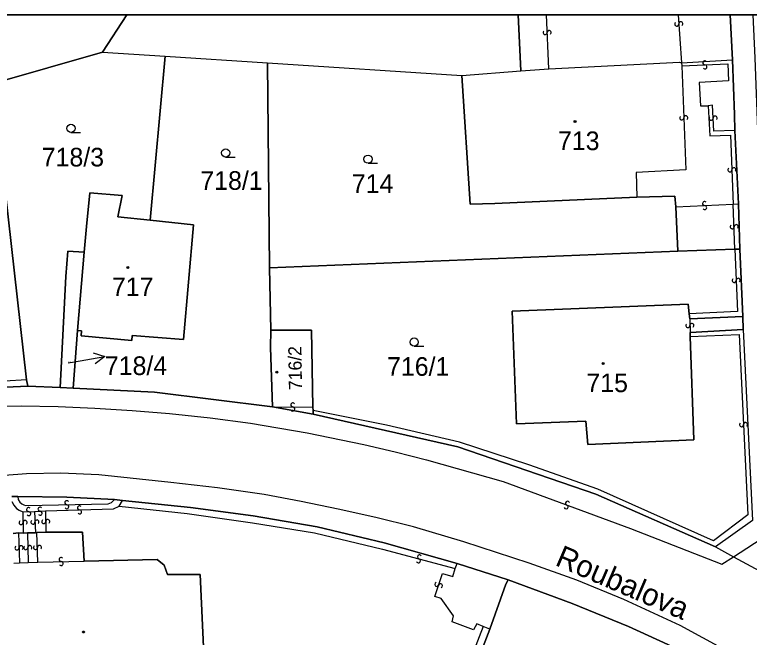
# Model space of a CAD drawing. Extents: x -600309 to -598967, y -1161267 to -1160292.
# Drawn here: x -599774.9 to -599707.9, y -1160349.1 to -1160292.3 of the extents above; entities that cross this region are included whole.
import ezdxf

# ---------------------------------------------------------------- set-up
doc = ezdxf.new("R2010")
doc.units = 0
for name, color, linetype in [('Level 1', 7, 'Continuous'), ('Level 11', 7, 'Continuous'), ('Level 13', 7, 'Continuous'), ('Level 3', 7, 'Continuous'), ('Level 4', 7, 'Continuous'), ('Level 5', 7, 'Continuous'), ('Level 57', 7, 'Continuous'), ('Level 60', 7, 'Continuous'), ('Vrstva 60', 7, 'Continuous'), ('Vrstva 63', 7, 'Continuous')]:
    doc.layers.add(name, color=color, linetype=linetype)

msp = doc.modelspace()

# ---------------------------------------------------------------- linework, layer by layer
at = {"layer": 'Level 1'}
for p, q in [((-599764.701, -1160292.347), (-599766.93, -1160295.77)), ((-599728.77, -1160297.46), (-599729.002, -1160292.347)), ((-599709.664, -1160292.347), (-599709.46, -1160296.46))]:
    msp.add_line(p, q, dxfattribs=at)
for points in [[(-599766.93, -1160295.77), (-599776.92, -1160298.63)], [(-599766.93, -1160295.77), (-599761.22, -1160296.14)], [(-599762.58, -1160311.08), (-599761.22, -1160296.14)], [(-599761.22, -1160296.14), (-599751.88, -1160296.74)], [(-599751.88, -1160296.74), (-599734.14, -1160297.88)], [(-599751.88, -1160296.74), (-599751.68, -1160315.43)], [(-599726.22, -1160297.29), (-599714.3, -1160296.67), (-599714.11, -1160296.73)], [(-599714.11, -1160296.73), (-599709.46, -1160296.46)], [(-599709.24, -1160302.9), (-599709.26, -1160301.43), (-599709.46, -1160296.46)], [(-599734.14, -1160297.88), (-599728.77, -1160297.46)], [(-599728.77, -1160297.46), (-599726.22, -1160297.29)], [(-599734.14, -1160297.88), (-599733.4, -1160309.62), (-599731.15, -1160309.54), (-599718.17, -1160308.98)], [(-599776.92, -1160298.63), (-599773.85, -1160325.62)], [(-599708.92, -1160309.59), (-599709.24, -1160302.9)], [(-599768.59, -1160314), (-599768.39, -1160311.66), (-599768.09, -1160308.58), (-599765.14, -1160308.83), (-599765.54, -1160310.76), (-599762.58, -1160311.08)], [(-599718.17, -1160308.98), (-599714.73, -1160308.89), (-599714.63, -1160309.85)], [(-599708.78, -1160313.71), (-599708.92, -1160309.59)], [(-599714.63, -1160309.85), (-599714.44, -1160313.9)], [(-599762.58, -1160311.08), (-599758.63, -1160311.5), (-599759.54, -1160321.96), (-599764.23, -1160321.59), (-599764.26, -1160322.05), (-599768.88, -1160321.63), (-599768.84, -1160321.16), (-599769.19, -1160321.13)], [(-599714.44, -1160313.9), (-599709.23, -1160313.72)], [(-599709.23, -1160313.72), (-599708.78, -1160313.71)], [(-599708.52, -1160319.86), (-599708.78, -1160313.71)], [(-599770.8, -1160326.33), (-599770.27, -1160316.21), (-599770.1, -1160313.9), (-599768.59, -1160314)], [(-599769.19, -1160321.13), (-599768.59, -1160314)], [(-599751.68, -1160315.43), (-599714.44, -1160313.9)], [(-599751.68, -1160315.43), (-599751.57, -1160321.1)], [(-599713.31, -1160321.69), (-599712.98, -1160331.09), (-599722.65, -1160331.53), (-599722.82, -1160329.39), (-599729.16, -1160329.63), (-599729.55, -1160319.37), (-599713.51, -1160318.74), (-599713.4, -1160319.6)], [(-599713.4, -1160319.6), (-599713.35, -1160320.07)], [(-599713.35, -1160320.07), (-599708.52, -1160319.86)], [(-599708.47, -1160321.05), (-599708.52, -1160319.86)], [(-599769.19, -1160321.13), (-599769.59, -1160326.39)], [(-599751.57, -1160321.1), (-599751.59, -1160322.67), (-599751.41, -1160328.08)], [(-599747.73, -1160328.11), (-599747.85, -1160321.11), (-599751.57, -1160321.1)], [(-599708.47, -1160321.05), (-599713.32, -1160321.3)], [(-599708.47, -1160321.05), (-599707.64, -1160338.44), (-599711.01, -1160340.86)], [(-599713.32, -1160321.3), (-599713.31, -1160321.69)], [(-599773.85, -1160325.62), (-599773.75, -1160326.19)], [(-599804.77, -1160327.42), (-599804.26, -1160328), (-599803.61, -1160328.43), (-599802.93, -1160328.66), (-599802.34, -1160328.71), (-599792.52, -1160327.44), (-599783.75, -1160326.67), (-599773.75, -1160326.19)], [(-599773.75, -1160326.19), (-599770.8, -1160326.33)], [(-599770.8, -1160326.33), (-599769.59, -1160326.39)], [(-599769.59, -1160326.39), (-599762.17, -1160326.75), (-599751.41, -1160328.08)], [(-599751.41, -1160328.08), (-599747.7, -1160328.76)], [(-599747.71, -1160328.41), (-599747.73, -1160328.11)], [(-599747.7, -1160328.76), (-599747.71, -1160328.41)], [(-599747.7, -1160328.76), (-599734.51, -1160331.74), (-599721.93, -1160336.06), (-599711.01, -1160340.86)], [(-599775.18, -1160336.26), (-599774.66, -1160336.25)], [(-599774.66, -1160336.25), (-599770.19, -1160336.31), (-599765.84, -1160336.54)], [(-599765.84, -1160336.54), (-599765.11, -1160336.63)], [(-599765.11, -1160336.63), (-599758.9, -1160337.26), (-599753.17, -1160338.03), (-599747.35, -1160339.01), (-599741.22, -1160340.49), (-599734.56, -1160342.36)], [(-599775.07, -1160339.63), (-599774.6, -1160339.58)], [(-599774.6, -1160339.58), (-599774.15, -1160339.59)], [(-599774.15, -1160339.59), (-599773.77, -1160339.57)], [(-599773.77, -1160339.57), (-599773.05, -1160339.56)], [(-599773.05, -1160339.56), (-599772.91, -1160339.55)], [(-599772.91, -1160339.55), (-599772.08, -1160339.51)], [(-599772.08, -1160339.51), (-599768.74, -1160339.52), (-599768.59, -1160342.14)], [(-599711.01, -1160340.86), (-599709.37, -1160341.75)], [(-599709.37, -1160341.75), (-599698.81, -1160347.45)], [(-599768.59, -1160342.14), (-599761.93, -1160342), (-599761.31, -1160342.53), (-599760.99, -1160343.36), (-599758.01, -1160343.38), (-599757.54, -1160353.95), (-599760.33, -1160354.04), (-599760.49, -1160354.88)], [(-599734.56, -1160342.36), (-599729.93, -1160343.84)], [(-599729.93, -1160343.84), (-599730.14, -1160344.25), (-599731.6, -1160348.34)], [(-599729.93, -1160343.84), (-599724.09, -1160346.01), (-599718.93, -1160348.1), (-599715.35, -1160349.74), (-599711.57, -1160351.74)], [(-599731.6, -1160348.34), (-599738.16, -1160365.41)]]:
    msp.add_lwpolyline(points, dxfattribs=at)
at = {"layer": 'Level 13'}
for centre, start, end in [((-599714.544, -1160293.202), 131.20358, 3.79358), ((-599714.176, -1160293.179), 311.41803, 183.51603), ((-599726.544, -1160293.986), 129.70828, 1.80627), ((-599726.176, -1160293.973), 309.49382, 182.08382), ((-599711.986, -1160296.736), 39.68508, 271.78308), ((-599711.973, -1160297.104), 219.47063, 92.06063), ((-599714.084, -1160301.756), 129.39337, 1.98337), ((-599713.716, -1160301.745), 309.60783, 181.70583), ((-599711.404, -1160301.788), 130.28357, 2.38157), ((-599711.036, -1160301.771), 310.06912, 182.65912), ((-599709.694, -1160306.487), 129.52904, 2.11904), ((-599709.326, -1160306.474), 309.7435, 181.84149), ((-599712.006, -1160309.556), 39.88123, 271.97923), ((-599711.993, -1160309.924), 219.66678, 92.25678), ((-599709.484, -1160311.675), 129.46799, 1.56598), ((-599709.116, -1160311.664), 309.25353, 181.84353), ((-599709.304, -1160316.567), 129.47709, 2.06709), ((-599708.936, -1160316.554), 309.69154, 181.78954), ((-599713.524, -1160320.684), 128.55546, 1.14546), ((-599713.156, -1160320.677), 308.76991, 180.86791), ((-599749.567, -1160327.916), 36.90566, 269.00366), ((-599749.572, -1160328.284), 216.6912, 89.2812), ((-599708.634, -1160329.718), 129.90609, 2.49609), ((-599708.266, -1160329.703), 310.12054, 182.21854), ((-599770.182, -1160336.826), 38.43929, 270.53728), ((-599770.177, -1160337.194), 218.22483, 90.81483), ((-599769.024, -1160337.296), 39.22333, 271.32133), ((-599724.634, -1160337.212), 196.91059, 69.50059), ((-599724.505, -1160336.868), 17.12505, 249.22304), ((-599773.667, -1160337.456), 40.07336, 272.17136), ((-599773.652, -1160337.824), 219.85891, 92.44891), ((-599772.626, -1160337.416), 39.61847, 271.71647), ((-599772.614, -1160337.784), 219.40402, 91.99402), ((-599769.015, -1160337.664), 219.00887, 91.59887), ((-599774.354, -1160338.633), 128.35177, 0.94177), ((-599773.986, -1160338.628), 308.56622, 180.66422), ((-599773.274, -1160338.597), 129.51965, 2.10965), ((-599772.906, -1160338.584), 309.73411, 181.83211), ((-599772.284, -1160338.542), 128.04881, 0.63881), ((-599771.916, -1160338.539), 308.26327, 180.36127), ((-599774.724, -1160340.947), 129.46565, 2.05565), ((-599774.356, -1160340.934), 309.68011, 181.7781), ((-599773.924, -1160340.923), 128.21919, 0.80919), ((-599773.556, -1160340.918), 308.43364, 180.53164), ((-599773.044, -1160340.905), 129.50171, 1.59971), ((-599772.676, -1160340.894), 309.28725, 181.87725), ((-599770.703, -1160342.006), 38.7302, 270.8282), ((-599738.011, -1160341.762), 22.38199, 254.47998), ((-599770.696, -1160342.374), 218.51574, 91.10574), ((-599738.108, -1160342.118), 202.16753, 74.75753), ((-599736.434, -1160344.269), 108.68903, 340.78703), ((-599736.086, -1160344.39), 288.47458, 161.06458)]:
    msp.add_arc(centre, 0.184, start, end, dxfattribs=at)
at = {"layer": 'Level 3'}
for p, q in [((-599726.22, -1160297.29), (-599726.422, -1160292.347)), ((-599714.42, -1160292.347), (-599714.11, -1160296.73))]:
    msp.add_line(p, q, dxfattribs=at)
for points in [[(-599709.37, -1160341.75), (-599706.23, -1160339.72), (-599705.8, -1160338.71), (-599705.83, -1160337.48), (-599705.95, -1160334.64), (-599707.4, -1160296.28), (-599707.569, -1160292.347)], [(-599714.11, -1160296.73), (-599714.08, -1160297.01)], [(-599714.08, -1160297.01), (-599709.87, -1160296.84), (-599709.83, -1160298.38), (-599712.51, -1160298.52), (-599712.36, -1160300.64), (-599711.66, -1160300.64)], [(-599714.08, -1160297.01), (-599713.71, -1160306.49), (-599718.24, -1160306.74), (-599718.17, -1160308.98)], [(-599709.24, -1160302.9), (-599711.16, -1160302.96), (-599711.28, -1160300.6), (-599711.66, -1160300.64)], [(-599711.66, -1160300.64), (-599711.52, -1160303.39), (-599709.64, -1160303.34), (-599709.38, -1160309.62)], [(-599714.63, -1160309.85), (-599709.38, -1160309.62)], [(-599709.38, -1160309.62), (-599708.92, -1160309.59)], [(-599709.23, -1160313.72), (-599709.38, -1160309.62)], [(-599773.85, -1160325.62), (-599783.77, -1160326.23), (-599792.53, -1160327.01), (-599801.95, -1160328.24), (-599802.46, -1160328.24), (-599802.97, -1160328.13), (-599803.48, -1160327.92), (-599804.08, -1160327.49), (-599804.59, -1160326.82), (-599811.2, -1160311.38)], [(-599709.23, -1160313.72), (-599709, -1160319.4), (-599713.4, -1160319.6)], [(-599713.35, -1160320.07), (-599713.32, -1160321.3)], [(-599713.31, -1160321.69), (-599708.84, -1160321.48), (-599708.05, -1160337.94), (-599711.18, -1160340.3), (-599721.74, -1160335.59), (-599728.03, -1160333.37), (-599734.37, -1160331.32), (-599741.01, -1160329.77), (-599747.71, -1160328.41)], [(-599803.47, -1160330.5), (-599803.09, -1160330.69), (-599798.4, -1160329.98), (-599795.34, -1160329.81), (-599789.5, -1160328.83), (-599785.79, -1160328.41), (-599782.05, -1160328.21), (-599778.19, -1160328.06), (-599774.34, -1160328.01), (-599770.98, -1160328.07), (-599767.62, -1160328.2), (-599764.21, -1160328.41), (-599760.81, -1160328.69), (-599757.11, -1160329.08), (-599753.43, -1160329.59), (-599748.25, -1160330.47), (-599743.1, -1160331.52), (-599740.22, -1160332.18), (-599737.36, -1160332.92), (-599730.39, -1160334.89), (-599718.76, -1160339.18), (-599710.42, -1160342.43), (-599709.37, -1160341.75)], [(-599751.41, -1160328.08), (-599747.73, -1160328.11)], [(-599707.62, -1160354.61), (-599710.09, -1160350.28), (-599714.22, -1160348.01), (-599719.37, -1160345.64), (-599723.64, -1160343.88), (-599727.99, -1160342.33), (-599733.96, -1160340.39), (-599738.56, -1160339.03), (-599741.98, -1160338.17), (-599745.43, -1160337.4), (-599748.8, -1160336.71), (-599752.18, -1160336.09), (-599756.42, -1160335.48), (-599760.69, -1160334.99), (-599767.27, -1160334.28), (-599770.71, -1160334.12), (-599773.85, -1160334.18), (-599785.15, -1160335.04), (-599796.45, -1160335.91), (-599799.14, -1160340.78)], [(-599774.66, -1160336.25), (-599774.61, -1160336.52), (-599774.45, -1160336.78), (-599774.28, -1160336.93), (-599774.1, -1160337.03), (-599773.94, -1160337.08), (-599766.42, -1160336.94), (-599766.11, -1160336.81), (-599765.84, -1160336.54)], [(-599775.19, -1160336.72), (-599775.02, -1160337.06), (-599774.77, -1160337.34), (-599774.53, -1160337.52), (-599774.19, -1160337.67)], [(-599772.11, -1160337.58), (-599765.92, -1160337.38), (-599765.39, -1160337.14)], [(-599765.39, -1160337.14), (-599765.11, -1160336.63)], [(-599765.39, -1160337.14), (-599759.19, -1160337.82), (-599753.23, -1160338.65), (-599747.58, -1160339.58), (-599741.37, -1160341.06), (-599734.76, -1160342.83)], [(-599774.19, -1160337.67), (-599773.13, -1160337.62)], [(-599774.19, -1160337.67), (-599774.15, -1160339.59)], [(-599773.13, -1160337.62), (-599772.11, -1160337.58)], [(-599773.13, -1160337.62), (-599773.05, -1160339.56)], [(-599772.11, -1160337.58), (-599772.08, -1160339.51)], [(-599774.6, -1160339.58), (-599774.49, -1160342.31)], [(-599773.77, -1160339.57), (-599773.72, -1160342.27)], [(-599772.81, -1160342.24), (-599772.91, -1160339.55)], [(-599775.02, -1160342.35), (-599774.49, -1160342.31)], [(-599774.49, -1160342.31), (-599773.72, -1160342.27)], [(-599773.72, -1160342.27), (-599772.81, -1160342.24)], [(-599772.81, -1160342.24), (-599768.59, -1160342.14)], [(-599734.76, -1160342.83), (-599734.56, -1160342.36)], [(-599732.19, -1160348.1), (-599732.77, -1160347.87), (-599733.09, -1160348.41), (-599735.04, -1160347.67), (-599734.92, -1160347.13), (-599736.02, -1160345.55), (-599736.61, -1160345.36), (-599735.91, -1160343.29), (-599734.98, -1160343.55), (-599734.76, -1160342.83)], [(-599732.19, -1160348.1), (-599741.76, -1160372.77), (-599742.13, -1160374.11)], [(-599731.6, -1160348.34), (-599732.19, -1160348.1)]]:
    msp.add_lwpolyline(points, dxfattribs=at)
at = {"layer": 'Level 5'}
for p, q in [((-599769.8, -1160303.08), (-599768.925, -1160303.08)), ((-599755.69, -1160305.32), (-599754.815, -1160305.32)), ((-599742.7, -1160305.89), (-599741.825, -1160305.89)), ((-599738.49, -1160322.56), (-599737.615, -1160322.56))]:
    msp.add_line(p, q, dxfattribs=at)
for centre, radius in [((-599769.8, -1160302.705), 0.375), ((-599723.82, -1160302.09), 0.09), ((-599723.82, -1160302.09), 0.0521), ((-599755.69, -1160304.945), 0.375), ((-599742.7, -1160305.515), 0.375), ((-599764.62, -1160315.4), 0.09), ((-599764.62, -1160315.4), 0.0521), ((-599738.49, -1160322.185), 0.375), ((-599721.26, -1160324.15), 0.09), ((-599721.26, -1160324.15), 0.0521), ((-599751.03, -1160324.92), 0.09), ((-599751.03, -1160324.92), 0.0521), ((-599768.65, -1160348.61), 0.09), ((-599768.65, -1160348.61), 0.0521)]:
    msp.add_circle(centre, radius, dxfattribs=at)
at = {"layer": 'Level 57'}
for p, q in [((-599769.664, -1160324.012), (-599766.71, -1160323.49)), ((-599770.05, -1160324.08), (-599769.664, -1160324.012))]:
    msp.add_line(p, q, dxfattribs=at)
msp.add_lwpolyline([(-599767.781, -1160323.172), (-599766.71, -1160323.49), (-599767.608, -1160324.156)], dxfattribs=at)
at = {"layer": 'Level 60'}
for points in [[(-599773.75, -1160326.19), (-599773.85, -1160325.62), (-599776.92, -1160298.63), (-599766.93, -1160295.77), (-599761.22, -1160296.14), (-599762.58, -1160311.08), (-599765.54, -1160310.76), (-599765.14, -1160308.83), (-599768.09, -1160308.58), (-599768.39, -1160311.66), (-599768.59, -1160314), (-599770.1, -1160313.9), (-599770.27, -1160316.21), (-599770.8, -1160326.33)], [(-599759.54, -1160321.96), (-599758.63, -1160311.5), (-599762.58, -1160311.08), (-599761.22, -1160296.14), (-599751.88, -1160296.74), (-599751.68, -1160315.43), (-599751.57, -1160321.1), (-599751.59, -1160322.67), (-599751.41, -1160328.08), (-599762.17, -1160326.75), (-599769.59, -1160326.39), (-599769.19, -1160321.13), (-599768.84, -1160321.16), (-599768.88, -1160321.63), (-599764.26, -1160322.05), (-599764.23, -1160321.59)], [(-599714.44, -1160313.9), (-599751.68, -1160315.43), (-599751.88, -1160296.74), (-599734.14, -1160297.88), (-599733.4, -1160309.62), (-599731.15, -1160309.54), (-599718.17, -1160308.98), (-599714.73, -1160308.89), (-599714.63, -1160309.85)], [(-599708.92, -1160309.59), (-599708.78, -1160313.71), (-599709.23, -1160313.72), (-599714.44, -1160313.9), (-599714.63, -1160309.85), (-599714.73, -1160308.89), (-599718.17, -1160308.98), (-599731.15, -1160309.54), (-599733.4, -1160309.62), (-599734.14, -1160297.88), (-599728.77, -1160297.46), (-599726.22, -1160297.29), (-599714.3, -1160296.67), (-599714.11, -1160296.73), (-599709.46, -1160296.46), (-599709.26, -1160301.43), (-599709.24, -1160302.9)], [(-599758.63, -1160311.5), (-599759.54, -1160321.96), (-599764.23, -1160321.59), (-599764.26, -1160322.05), (-599768.88, -1160321.63), (-599768.84, -1160321.16), (-599769.19, -1160321.13), (-599768.59, -1160314), (-599768.39, -1160311.66), (-599768.09, -1160308.58), (-599765.14, -1160308.83), (-599765.54, -1160310.76), (-599762.58, -1160311.08)], [(-599734.51, -1160331.74), (-599747.7, -1160328.76), (-599747.71, -1160328.41), (-599747.73, -1160328.11), (-599747.85, -1160321.11), (-599751.57, -1160321.1), (-599751.68, -1160315.43), (-599714.44, -1160313.9), (-599709.23, -1160313.72), (-599708.78, -1160313.71), (-599708.52, -1160319.86), (-599713.35, -1160320.07), (-599713.4, -1160319.6), (-599713.51, -1160318.74), (-599729.55, -1160319.37), (-599729.16, -1160329.63), (-599722.82, -1160329.39), (-599722.65, -1160331.53), (-599712.98, -1160331.09), (-599713.31, -1160321.69), (-599713.32, -1160321.3), (-599708.47, -1160321.05), (-599707.64, -1160338.44), (-599711.01, -1160340.86), (-599721.93, -1160336.06)], [(-599769.19, -1160321.13), (-599769.59, -1160326.39), (-599770.8, -1160326.33), (-599770.27, -1160316.21), (-599770.1, -1160313.9), (-599768.59, -1160314)], [(-599708.52, -1160319.86), (-599708.47, -1160321.05), (-599713.32, -1160321.3), (-599713.31, -1160321.69), (-599712.98, -1160331.09), (-599722.65, -1160331.53), (-599722.82, -1160329.39), (-599729.16, -1160329.63), (-599729.55, -1160319.37), (-599713.51, -1160318.74), (-599713.4, -1160319.6), (-599713.35, -1160320.07)], [(-599747.7, -1160328.76), (-599751.41, -1160328.08), (-599751.59, -1160322.67), (-599751.57, -1160321.1), (-599747.85, -1160321.11), (-599747.73, -1160328.11), (-599747.71, -1160328.41)], [(-599707.5, -1160359.52), (-599715.02, -1160379.24), (-599715.47, -1160379.05), (-599720.54, -1160377.17), (-599721.62, -1160379.83), (-599721.87, -1160380.47), (-599722.71, -1160380.15), (-599736.86, -1160374.75), (-599733.91, -1160367.01), (-599738.16, -1160365.41), (-599731.6, -1160348.34), (-599730.14, -1160344.25), (-599729.93, -1160343.84), (-599724.09, -1160346.01), (-599718.93, -1160348.1), (-599715.35, -1160349.74), (-599711.57, -1160351.74)]]:
    msp.add_lwpolyline(points, close=True, dxfattribs=at)
for points in [[(-599776.92, -1160298.63), (-599773.85, -1160325.62), (-599773.75, -1160326.19), (-599783.75, -1160326.67)], [(-599783.75, -1160326.67), (-599773.75, -1160326.19), (-599770.8, -1160326.33), (-599769.59, -1160326.39), (-599762.17, -1160326.75), (-599751.41, -1160328.08), (-599747.7, -1160328.76), (-599734.51, -1160331.74), (-599721.93, -1160336.06), (-599711.01, -1160340.86), (-599709.37, -1160341.75), (-599698.81, -1160347.45), (-599697.19, -1160348.33), (-599679.63, -1160363.13), (-599660.57, -1160379.26)], [(-599775.18, -1160336.26), (-599774.66, -1160336.25), (-599770.19, -1160336.31), (-599765.84, -1160336.54), (-599765.11, -1160336.63), (-599758.9, -1160337.26), (-599753.17, -1160338.03), (-599747.35, -1160339.01), (-599741.22, -1160340.49), (-599734.56, -1160342.36), (-599729.93, -1160343.84), (-599730.14, -1160344.25), (-599731.6, -1160348.34), (-599738.16, -1160365.41)], [(-599665.52, -1160388.04), (-599674.75, -1160380.28), (-599676.3, -1160379), (-599678.62, -1160377.07), (-599680.94, -1160375.14), (-599691.86, -1160366.06), (-599693.63, -1160364.77), (-599707.62, -1160354.61), (-599711.57, -1160351.74), (-599715.35, -1160349.74), (-599718.93, -1160348.1), (-599724.09, -1160346.01), (-599729.93, -1160343.84), (-599734.56, -1160342.36), (-599741.22, -1160340.49), (-599747.35, -1160339.01), (-599753.17, -1160338.03), (-599758.9, -1160337.26), (-599765.11, -1160336.63), (-599765.84, -1160336.54), (-599770.19, -1160336.31), (-599774.66, -1160336.25), (-599775.18, -1160336.26)], [(-599775.07, -1160339.63), (-599774.6, -1160339.58), (-599774.15, -1160339.59), (-599773.77, -1160339.57), (-599773.05, -1160339.56), (-599772.91, -1160339.55), (-599772.08, -1160339.51), (-599768.74, -1160339.52), (-599768.59, -1160342.14), (-599761.93, -1160342), (-599761.31, -1160342.53), (-599760.99, -1160343.36), (-599758.01, -1160343.38), (-599757.54, -1160353.95), (-599760.33, -1160354.04), (-599760.49, -1160354.88), (-599760.41, -1160356.77), (-599763.48, -1160361.43), (-599768.55, -1160358.5), (-599780.45, -1160350.91)], [(-599757.54, -1160353.95), (-599758.01, -1160343.38), (-599760.99, -1160343.36), (-599761.31, -1160342.53), (-599761.93, -1160342), (-599768.59, -1160342.14), (-599768.74, -1160339.52), (-599772.08, -1160339.51), (-599772.91, -1160339.55), (-599773.05, -1160339.56), (-599773.77, -1160339.57), (-599774.15, -1160339.59), (-599774.6, -1160339.58), (-599775.07, -1160339.63)]]:
    msp.add_lwpolyline(points, dxfattribs=at)
at = {"layer": 'Vrstva 60'}
msp.add_lwpolyline([(-599776.92, -1160298.63), (-599766.93, -1160295.77), (-599764.701, -1160292.347), (-599798.048, -1160292.347)], dxfattribs=at)
for points in [[(-599729.002, -1160292.347), (-599764.701, -1160292.347), (-599766.93, -1160295.77), (-599761.22, -1160296.14), (-599751.88, -1160296.74), (-599734.14, -1160297.88), (-599728.77, -1160297.46)], [(-599709.664, -1160292.347), (-599729.002, -1160292.347), (-599728.77, -1160297.46), (-599726.22, -1160297.29), (-599714.3, -1160296.67), (-599714.11, -1160296.73), (-599709.46, -1160296.46)], [(-599699.649, -1160292.347), (-599709.664, -1160292.347), (-599709.46, -1160296.46), (-599709.26, -1160301.43), (-599709.24, -1160302.9), (-599708.92, -1160309.59), (-599708.78, -1160313.71), (-599708.52, -1160319.86), (-599708.47, -1160321.05), (-599707.64, -1160338.44), (-599711.01, -1160340.86), (-599709.37, -1160341.75), (-599698.81, -1160347.45), (-599697.19, -1160348.33), (-599698.37, -1160322.58), (-599699.6, -1160293.51)]]:
    msp.add_lwpolyline(points, close=True, dxfattribs=at)
at = {"layer": 'Vrstva 63'}
msp.add_lwpolyline([(-600308.541, -1160292.347), (-598967.108, -1160292.347), (-598967.108, -1161267.031), (-600308.541, -1161267.031)], close=True, dxfattribs=at)

# ---------------------------------------------------------------- texts
at = {"layer": 'Level 11'}
msp.add_text('Roubalova', height=2, rotation=336.71801, dxfattribs=at).set_placement((-599725.728, -1160342.486))
at = {"layer": 'Level 4'}
for s, height, p in [('713', 1.7, (-599725.378, -1160304.69)), ('718/3', 1.7, (-599772.47, -1160306.18)), ('718/1', 1.7, (-599758, -1160308.31)), ('714', 1.7, (-599744.182, -1160308.59)), ('717', 1.7, (-599766.066, -1160318)), ('716/1', 1.7, (-599740.97, -1160325.26)), ('718/4', 0.1, (-599770.05, -1160324.08)), ('715', 1.7, (-599722.783, -1160326.75))]:
    msp.add_text(s, height=height, dxfattribs=at).set_placement(p)
msp.add_text('716/2', height=1.2, rotation=90.9, dxfattribs=at).set_placement((-599748.719, -1160326.554))
at = {"layer": 'Level 57'}
msp.add_text('718/4', height=1.7, dxfattribs=at).set_placement((-599766.71, -1160325.19))

doc.saveas('drawing.dxf')
